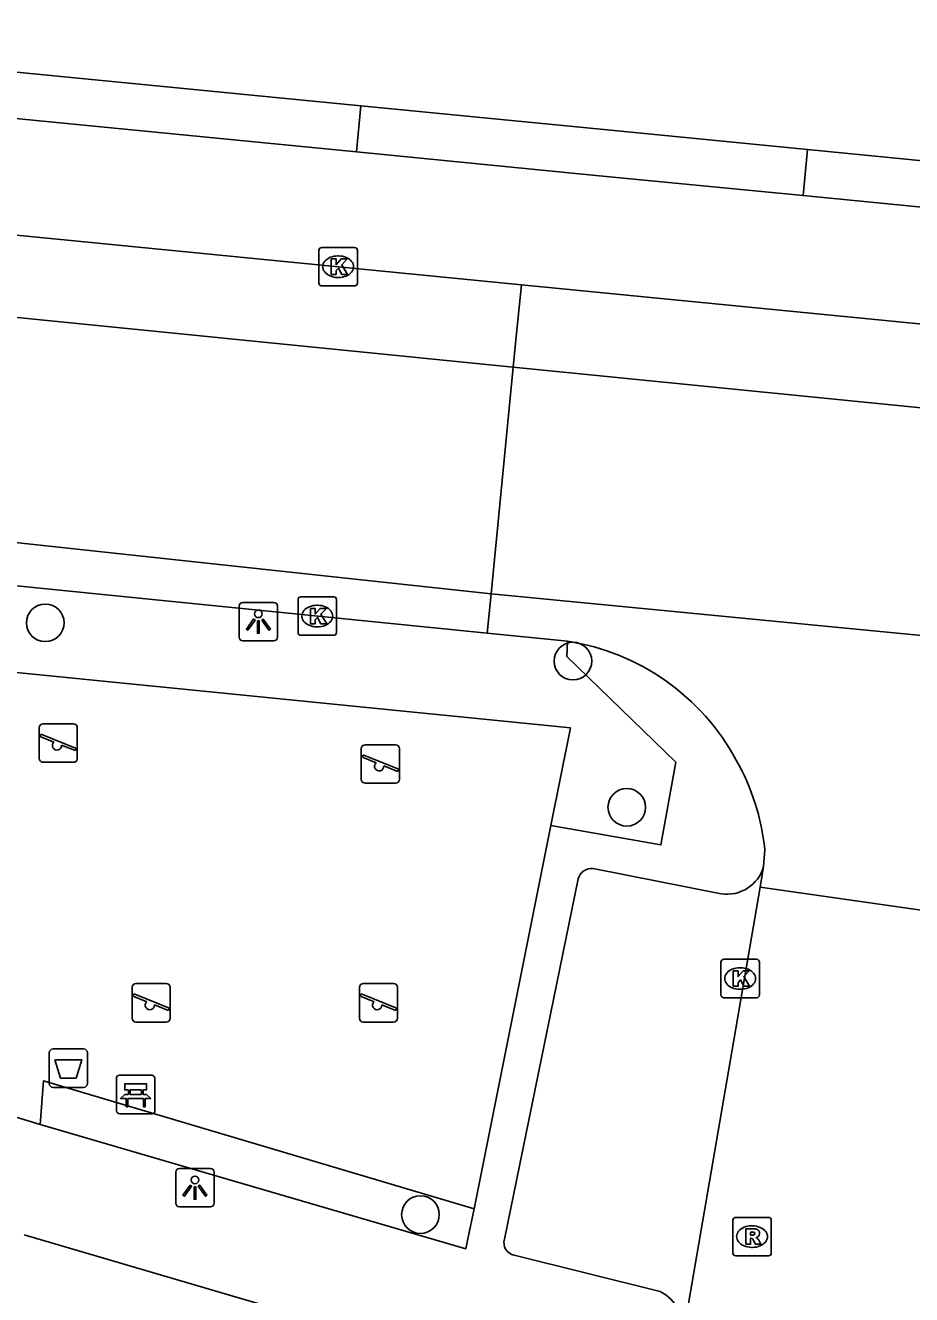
# Model space of a CAD drawing. Extents: x 163010 to 163853, y 382793 to 383982.
# Drawn here: x 163311.79 to 163334.84, y 383851.38 to 383884.36 of the extents above; entities that cross this region are included whole.
import ezdxf

# ---------------------------------------------------------------- set-up
doc = ezdxf.new("R2010")
doc.units = 0
for name, color, linetype in [('IMGEO_Afvalbak', 7, 'Continuous'), ('IMGEO_Bank', 7, 'Continuous'), ('IMGEO_Boom', 7, 'Continuous'), ('IMGEO_Groenvoorziening', 7, 'Continuous'), ('IMGEO_Haag', 7, 'Continuous'), ('IMGEO_Kolk', 7, 'Continuous'), ('IMGEO_Lichtpunt', 7, 'Continuous'), ('IMGEO_Parkeervlak_open', 7, 'Continuous'), ('IMGEO_Rijbaan_lokaal_open', 7, 'Continuous'), ('IMGEO_Rioolput', 7, 'Continuous'), ('IMGEO_Speelvoorziening', 7, 'Continuous'), ('IMGEO_Voetpad_open', 7, 'Continuous')]:
    doc.layers.add(name, color=color, linetype=linetype)

msp = doc.modelspace()

# ---------------------------------------------------------------- linework, layer by layer
at = {"layer": 'IMGEO_Afvalbak'}
for p, q in [((163312.514, 383857.76), (163313.304, 383857.76)), ((163313.304, 383857.76), (163312.514, 383857.76)), ((163312.414, 383856.86), (163312.414, 383857.66)), ((163312.414, 383857.66), (163312.414, 383856.86)), ((163313.404, 383857.66), (163313.404, 383856.86)), ((163313.404, 383856.86), (163313.404, 383857.66)), ((163313.304, 383856.76), (163312.514, 383856.76)), ((163312.514, 383856.76), (163313.304, 383856.76))]:
    msp.add_line(p, q, dxfattribs=at)
msp.add_lwpolyline([(163312.557, 383857.474), (163313.261, 383857.474), (163313.112, 383857.004), (163312.706, 383857.004), (163312.557, 383857.474)], dxfattribs=at)
for centre, start, end in [((163312.514, 383857.66), 90, 180), ((163312.514, 383857.66), 90, 180), ((163313.304, 383857.66), 0, 90), ((163313.304, 383857.66), 360, 90), ((163312.514, 383856.86), 180, 270), ((163312.514, 383856.86), 180, 270), ((163313.304, 383856.86), 270, 0), ((163313.304, 383856.86), 270, 0)]:
    msp.add_arc(centre, 0.1, start, end, dxfattribs=at)
at = {"layer": 'IMGEO_Bank'}
for p, q in [((163314.235, 383857.076), (163315.076, 383857.076)), ((163315.076, 383857.076), (163314.235, 383857.076)), ((163314.16, 383856.151), (163314.16, 383856.992)), ((163314.16, 383856.992), (163314.16, 383856.151)), ((163315.16, 383857.001), (163315.16, 383856.16)), ((163315.16, 383856.16), (163315.16, 383857.001)), ((163314.857, 383856.474), (163314.464, 383856.474)), ((163314.469, 383856.582), (163314.469, 383856.688)), ((163314.513, 383856.688), (163314.513, 383856.582)), ((163314.801, 383856.694), (163314.519, 383856.694)), ((163314.519, 383856.576), (163314.801, 383856.576)), ((163314.807, 383856.582), (163314.807, 383856.688)), ((163314.851, 383856.688), (163314.851, 383856.582)), ((163315.085, 383856.076), (163314.244, 383856.076)), ((163314.244, 383856.076), (163315.085, 383856.076))]:
    msp.add_line(p, q, dxfattribs=at)
for points in [[(163314.463, 383856.694), (163314.377, 383856.694), (163314.377, 383856.855), (163314.94, 383856.855), (163314.94, 383856.694), (163314.857, 383856.694)], [(163314.407, 383856.474), (163314.265, 383856.474), (163314.377, 383856.576), (163314.463, 383856.576)], [(163314.457, 383856.467), (163314.457, 383856.26), (163314.414, 383856.26), (163314.414, 383856.467)], [(163314.857, 383856.576), (163314.94, 383856.576), (163315.052, 383856.474), (163314.913, 383856.474)], [(163314.907, 383856.467), (163314.907, 383856.26), (163314.863, 383856.26), (163314.863, 383856.467)]]:
    msp.add_lwpolyline(points, dxfattribs=at)
for centre, radius, start, end in [((163314.238, 383856.998), 0.0779, 92.4484, 184.2845), ((163314.238, 383856.998), 0.0779, 92.4484, 184.2845), ((163315.082, 383856.998), 0.0779, 2.4484, 94.2845), ((163315.082, 383856.998), 0.0779, 2.4484, 94.2845), ((163314.407, 383856.467), 0.00671, 2.8957, 87.1043), ((163314.464, 383856.467), 0.00671, 92.8957, 177.1043), ((163314.462, 383856.687), 0.00671, 2.8957, 87.1043), ((163314.462, 383856.583), 0.00671, 272.8957, 357.1043), ((163314.519, 383856.687), 0.00671, 92.8957, 177.1043), ((163314.519, 383856.583), 0.00671, 182.8957, 267.1043), ((163314.801, 383856.687), 0.00671, 2.8957, 87.1043), ((163314.801, 383856.583), 0.00671, 272.8957, 357.1043), ((163314.858, 383856.687), 0.00671, 92.8957, 177.1043), ((163314.858, 383856.583), 0.00671, 182.8957, 267.1043), ((163314.856, 383856.467), 0.00671, 2.8957, 87.1043), ((163314.913, 383856.467), 0.00671, 92.8957, 177.1043), ((163314.238, 383856.154), 0.0779, 182.4484, 274.2845), ((163314.238, 383856.154), 0.0779, 182.4484, 274.2845), ((163315.082, 383856.154), 0.0779, 272.4484, 4.2845), ((163315.082, 383856.154), 0.0779, 272.4484, 4.2845)]:
    msp.add_arc(centre, radius, start, end, dxfattribs=at)
at = {"layer": 'IMGEO_Boom'}
for centre in [(163312.309, 383868.834), (163326.03, 383867.84), (163327.43, 383864.04), (163322.064, 383853.456)]:
    msp.add_circle(centre, 0.489, dxfattribs=at)
at = {"layer": 'IMGEO_Groenvoorziening'}
for points in [[(163308.191, 383883.475), (163320.518, 383882.272)], [(163332.13, 383881.135), (163342.97, 383880.072)]]:
    msp.add_lwpolyline(points, dxfattribs=at)
at = {"layer": 'IMGEO_Haag'}
for points in [[(163311.388, 383867.562), (163325.964, 383866.104), (163325.456, 383863.566)], [(163323.462, 383853.606), (163312.259, 383856.931), (163312.18, 383855.801)]]:
    msp.add_lwpolyline(points, dxfattribs=at)
at = {"layer": 'IMGEO_Kolk'}
for p, q in [((163319.425, 383877.664), (163319.425, 383878.516)), ((163319.5, 383878.59), (163320.352, 383878.59)), ((163320.426, 383878.516), (163320.426, 383877.664)), ((163319.913, 383878.37), (163319.938, 383878.37)), ((163319.936, 383877.81), (163319.911, 383877.81)), ((163320.352, 383877.59), (163319.5, 383877.59)), ((163318.881, 383868.585), (163318.881, 383869.437)), ((163318.956, 383869.511), (163319.808, 383869.511)), ((163319.369, 383869.291), (163319.394, 383869.291)), ((163319.882, 383869.437), (163319.882, 383868.585)), ((163319.392, 383868.731), (163319.367, 383868.731)), ((163319.808, 383868.511), (163318.956, 383868.511)), ((163329.878, 383859.164), (163329.878, 383860.016)), ((163329.953, 383860.09), (163330.805, 383860.09)), ((163330.879, 383860.016), (163330.879, 383859.164)), ((163330.366, 383859.87), (163330.391, 383859.87)), ((163330.805, 383859.09), (163329.953, 383859.09)), ((163330.389, 383859.31), (163330.364, 383859.31))]:
    msp.add_line(p, q, dxfattribs=at)
for points in [[(163319.425, 383877.664), (163319.425, 383878.516)], [(163319.5, 383878.59), (163320.352, 383878.59)], [(163320.426, 383878.516), (163320.426, 383877.664)], [(163319.746, 383878.29), (163319.869, 383878.29), (163319.869, 383878.139), (163319.999, 383878.29), (163320.163, 383878.29), (163320.017, 383878.139), (163320.17, 383877.89), (163320.018, 383877.89), (163319.933, 383878.054), (163319.869, 383877.987), (163319.869, 383877.89), (163319.746, 383877.89), (163319.746, 383878.29)], [(163320.352, 383877.59), (163319.5, 383877.59)], [(163318.881, 383868.585), (163318.881, 383869.437)], [(163318.956, 383869.511), (163319.808, 383869.511)], [(163319.882, 383869.437), (163319.882, 383868.585)], [(163319.202, 383869.211), (163319.325, 383869.211), (163319.325, 383869.06), (163319.455, 383869.211), (163319.619, 383869.211), (163319.473, 383869.06), (163319.626, 383868.811), (163319.474, 383868.811), (163319.389, 383868.975), (163319.325, 383868.908), (163319.325, 383868.811), (163319.202, 383868.811), (163319.202, 383869.211)], [(163319.808, 383868.511), (163318.956, 383868.511)], [(163329.878, 383859.164), (163329.878, 383860.016)], [(163329.953, 383860.09), (163330.805, 383860.09)], [(163330.879, 383860.016), (163330.879, 383859.164)], [(163330.199, 383859.79), (163330.322, 383859.79), (163330.322, 383859.639), (163330.452, 383859.79), (163330.616, 383859.79), (163330.47, 383859.639), (163330.623, 383859.39), (163330.471, 383859.39), (163330.386, 383859.554), (163330.322, 383859.487), (163330.322, 383859.39), (163330.199, 383859.39), (163330.199, 383859.79)], [(163330.805, 383859.09), (163329.953, 383859.09)]]:
    msp.add_lwpolyline(points, dxfattribs=at)
for centre, start, end in [((163319.502, 383878.514), 91.552, 178.448), ((163319.502, 383878.514), 91.552, 178.448), ((163320.35, 383878.514), 1.552, 88.448), ((163320.35, 383878.514), 1.552, 88.448), ((163319.502, 383877.666), 181.552, 268.448), ((163319.502, 383877.666), 181.552, 268.448), ((163320.35, 383877.666), 271.552, 358.448), ((163320.35, 383877.666), 271.552, 358.448), ((163318.958, 383869.435), 91.552, 178.448), ((163318.958, 383869.435), 91.552, 178.448), ((163319.806, 383869.435), 1.552, 88.448), ((163319.806, 383869.435), 1.552, 88.448), ((163318.958, 383868.587), 181.552, 268.448), ((163318.958, 383868.587), 181.552, 268.448), ((163319.806, 383868.587), 271.552, 358.448), ((163319.806, 383868.587), 271.552, 358.448), ((163329.955, 383860.014), 91.552, 178.448), ((163329.955, 383860.014), 91.552, 178.448), ((163330.803, 383860.014), 1.552, 88.448), ((163330.803, 383860.014), 1.552, 88.448), ((163329.955, 383859.166), 181.552, 268.448), ((163329.955, 383859.166), 181.552, 268.448), ((163330.803, 383859.166), 271.552, 358.448), ((163330.803, 383859.166), 271.552, 358.448)]:
    msp.add_arc(centre, 0.0765, start, end, dxfattribs=at)
for centre, major_axis, ratio, start_param, end_param in [((163319.912, 383878.09), (-0.387, 0.002), 0.722429, 4.712389, 7.853982), ((163319.937, 383878.09), (-0.39, 0.002), 0.717154, 1.570796, 4.712389), ((163319.368, 383869.011), (-0.387, 0.002), 0.722429, 4.712389, 7.853982), ((163319.393, 383869.011), (-0.39, 0.002), 0.717154, 1.570796, 4.712389), ((163330.365, 383859.59), (-0.387, 0.002), 0.722429, 4.712389, 7.853982), ((163330.39, 383859.59), (-0.39, 0.002), 0.717154, 1.570796, 4.712389)]:
    msp.add_ellipse(centre, major_axis=major_axis, ratio=ratio, start_param=start_param, end_param=end_param, dxfattribs=at)
at = {"layer": 'IMGEO_Lichtpunt'}
for p, q in [((163317.35, 383869.27), (163317.35, 383868.463)), ((163317.35, 383869.27), (163317.35, 383868.463)), ((163318.252, 383869.365), (163317.444, 383869.365)), ((163318.252, 383869.365), (163317.444, 383869.365)), ((163318.346, 383868.463), (163318.346, 383869.27)), ((163318.346, 383868.463), (163318.346, 383869.27)), ((163317.444, 383868.369), (163318.252, 383868.369)), ((163317.444, 383868.369), (163318.252, 383868.369)), ((163315.702, 383854.56), (163315.702, 383853.753)), ((163315.702, 383854.56), (163315.702, 383853.753)), ((163316.604, 383854.655), (163315.796, 383854.655)), ((163316.604, 383854.655), (163315.796, 383854.655)), ((163316.698, 383853.753), (163316.698, 383854.56)), ((163316.698, 383853.753), (163316.698, 383854.56)), ((163315.796, 383853.659), (163316.604, 383853.659)), ((163315.796, 383853.659), (163316.604, 383853.659))]:
    msp.add_line(p, q, dxfattribs=at)
for points in [[(163317.724, 383868.934), (163317.763, 383868.906), (163317.575, 383868.644), (163317.537, 383868.671), (163317.724, 383868.934)], [(163317.936, 383868.906), (163317.974, 383868.933), (163318.161, 383868.671), (163318.122, 383868.643), (163317.936, 383868.906)], [(163317.826, 383868.886), (163317.873, 383868.886), (163317.873, 383868.564), (163317.826, 383868.564), (163317.826, 383868.886)], [(163316.076, 383854.224), (163316.115, 383854.196), (163315.927, 383853.934), (163315.889, 383853.961), (163316.076, 383854.224)], [(163316.178, 383854.176), (163316.225, 383854.176), (163316.225, 383853.854), (163316.178, 383853.854), (163316.178, 383854.176)], [(163316.288, 383854.196), (163316.326, 383854.223), (163316.513, 383853.961), (163316.474, 383853.933), (163316.288, 383854.196)]]:
    msp.add_lwpolyline(points, dxfattribs=at)
for centre in [(163317.849, 383869.068), (163316.201, 383854.358)]:
    msp.add_circle(centre, 0.0994, dxfattribs=at)
for centre, start, end in [((163317.444, 383869.27), 90, 180), ((163317.444, 383869.27), 90, 180), ((163318.252, 383869.27), 0, 90), ((163318.252, 383869.27), 0, 90), ((163317.444, 383868.463), 180, 270), ((163317.444, 383868.463), 180, 270), ((163318.252, 383868.463), 270, 0), ((163318.252, 383868.463), 270, 360), ((163315.796, 383854.56), 90, 180), ((163315.796, 383854.56), 90, 180), ((163316.604, 383854.56), 0, 90), ((163316.604, 383854.56), 0, 90), ((163315.796, 383853.753), 180, 270), ((163315.796, 383853.753), 180, 270), ((163316.604, 383853.753), 270, 0), ((163316.604, 383853.753), 270, 360)]:
    msp.add_arc(centre, 0.0946, start, end, dxfattribs=at)
at = {"layer": 'IMGEO_Parkeervlak_open'}
msp.add_lwpolyline([(163324.479, 383875.479), (163324.54, 383876.104), (163324.689, 383877.622)], dxfattribs=at)
at = {"layer": 'IMGEO_Rijbaan_lokaal_open'}
for points in [[(163247.841, 383883.216), (163251.677, 383882.53), (163268.093, 383880.789), (163309.407, 383876.983), (163324.479, 383875.479)], [(163323.903, 383869.588), (163302.439, 383871.898), (163277.325, 383874.399), (163246.474, 383877.797)], [(163324.479, 383875.479), (163323.903, 383869.588)], [(163324.479, 383875.479), (163345.604, 383873.373)], [(163300.104, 383870.945), (163323.803, 383868.565)], [(163323.903, 383869.588), (163323.803, 383868.565)], [(163345.033, 383867.547), (163323.903, 383869.588)], [(163323.803, 383868.565), (163325.89, 383868.356)], [(163331.021, 383862.946), (163330.987, 383862.5)], [(163330.987, 383862.5), (163330.898, 383861.966)], [(163328.897, 383850.341), (163330.898, 383861.966)], [(163330.898, 383861.966), (163337.089, 383861.081)]]:
    msp.add_lwpolyline(points, dxfattribs=at)
for centre, radius, start, end in [((163324.963, 383862.381), 6.047, 28.4878, 81.1765), ((163325.006, 383862.295), 6.05, 6.1761, 29.3993)]:
    msp.add_arc(centre, radius, start, end, dxfattribs=at)
at = {"layer": 'IMGEO_Rioolput'}
for p, q in [((163330.186, 383852.457), (163330.186, 383853.309)), ((163330.261, 383853.383), (163331.113, 383853.383)), ((163330.674, 383853.163), (163330.699, 383853.163)), ((163331.187, 383853.309), (163331.187, 383852.457)), ((163330.697, 383852.603), (163330.672, 383852.603)), ((163331.113, 383852.383), (163330.261, 383852.383))]:
    msp.add_line(p, q, dxfattribs=at)
for points in [[(163330.186, 383852.457), (163330.186, 383853.309)], [(163330.261, 383853.383), (163331.113, 383853.383)], [(163330.775, 383853.081), (163330.523, 383853.083), (163330.523, 383852.683)], [(163331.187, 383853.309), (163331.187, 383852.457)], [(163330.523, 383852.683), (163330.647, 383852.683), (163330.647, 383852.845), (163330.658, 383852.845)], [(163330.701, 383853.002), (163330.647, 383853.002), (163330.647, 383852.921)], [(163330.647, 383852.921), (163330.699, 383852.921)], [(163330.705, 383852.816), (163330.776, 383852.683), (163330.916, 383852.683), (163330.851, 383852.809)], [(163331.113, 383852.383), (163330.261, 383852.383)]]:
    msp.add_lwpolyline(points, dxfattribs=at)
for centre, radius, start, end in [((163330.263, 383853.307), 0.0765, 91.552, 178.448), ((163330.263, 383853.307), 0.0765, 91.552, 178.448), ((163330.774, 383852.971), 0.109, 350.3612, 89.416), ((163331.111, 383853.307), 0.0765, 1.552, 88.448), ((163331.111, 383853.307), 0.0765, 1.552, 88.448), ((163330.657, 383852.792), 0.0533, 26.0293, 88.6989), ((163330.683, 383853.11), 0.19, 274.7715, 282.9687), ((163330.707, 383852.906), 0.0964, 77.0061, 93.1865), ((163330.721, 383852.963), 0.0378, 276.6634, 79.6772), ((163330.772, 383852.971), 0.112, 277.5842, 350.9817), ((163330.756, 383852.756), 0.108, 29.5134, 73.7905), ((163330.263, 383852.459), 0.0765, 181.552, 268.448), ((163330.263, 383852.459), 0.0765, 181.552, 268.448), ((163331.111, 383852.459), 0.0765, 271.552, 358.448), ((163331.111, 383852.459), 0.0765, 271.552, 358.448)]:
    msp.add_arc(centre, radius, start, end, dxfattribs=at)
for centre, major_axis, ratio, start_param, end_param in [((163330.673, 383852.883), (-0.387, 0.002), 0.722429, 4.712389, 7.853982), ((163330.698, 383852.883), (-0.39, 0.002), 0.717154, 1.570796, 4.712389)]:
    msp.add_ellipse(centre, major_axis=major_axis, ratio=ratio, start_param=start_param, end_param=end_param, dxfattribs=at)
at = {"layer": 'IMGEO_Speelvoorziening'}
for p, q in [((163312.152, 383865.309), (163312.152, 383866.109)), ((163312.152, 383866.109), (163312.152, 383865.309)), ((163312.221, 383865.934), (163313.097, 383865.581)), ((163312.252, 383866.209), (163313.042, 383866.209)), ((163313.042, 383866.209), (163312.252, 383866.209)), ((163313.142, 383866.109), (163313.142, 383865.309)), ((163313.142, 383865.309), (163313.142, 383866.109)), ((163312.535, 383865.737), (163312.196, 383865.874)), ((163313.073, 383865.521), (163312.733, 383865.658)), ((163320.627, 383865.667), (163321.417, 383865.667)), ((163321.417, 383865.667), (163320.627, 383865.667)), ((163320.527, 383864.767), (163320.527, 383865.567)), ((163320.527, 383865.567), (163320.527, 383864.767)), ((163320.91, 383865.195), (163320.571, 383865.332)), ((163320.596, 383865.392), (163321.472, 383865.039)), ((163321.517, 383865.567), (163321.517, 383864.767)), ((163321.517, 383864.767), (163321.517, 383865.567)), ((163313.042, 383865.209), (163312.252, 383865.209)), ((163312.252, 383865.209), (163313.042, 383865.209)), ((163321.448, 383864.979), (163321.108, 383865.116)), ((163321.417, 383864.667), (163320.627, 383864.667)), ((163320.627, 383864.667), (163321.417, 383864.667)), ((163314.566, 383858.56), (163314.566, 383859.36)), ((163314.566, 383859.36), (163314.566, 383858.56)), ((163314.666, 383859.46), (163315.456, 383859.46)), ((163315.456, 383859.46), (163314.666, 383859.46)), ((163315.556, 383859.36), (163315.556, 383858.56)), ((163315.556, 383858.56), (163315.556, 383859.36)), ((163320.477, 383858.56), (163320.477, 383859.36)), ((163320.477, 383859.36), (163320.477, 383858.56)), ((163320.577, 383859.46), (163321.367, 383859.46)), ((163321.367, 383859.46), (163320.577, 383859.46)), ((163321.467, 383859.36), (163321.467, 383858.56)), ((163321.467, 383858.56), (163321.467, 383859.36)), ((163314.949, 383858.988), (163314.61, 383859.125)), ((163314.635, 383859.185), (163315.511, 383858.832)), ((163320.86, 383858.988), (163320.521, 383859.125)), ((163320.546, 383859.185), (163321.422, 383858.832)), ((163315.487, 383858.772), (163315.147, 383858.909)), ((163321.398, 383858.772), (163321.058, 383858.909)), ((163315.456, 383858.46), (163314.666, 383858.46)), ((163314.666, 383858.46), (163315.456, 383858.46)), ((163321.367, 383858.46), (163320.577, 383858.46)), ((163320.577, 383858.46), (163321.367, 383858.46))]:
    msp.add_line(p, q, dxfattribs=at)
for centre, radius, start, end in [((163312.252, 383866.109), 0.1, 90, 180), ((163312.252, 383866.109), 0.1, 90, 180), ((163312.209, 383865.904), 0.0327, 68.078, 248.078), ((163313.042, 383866.109), 0.1, 0, 90), ((163313.042, 383866.109), 0.1, 360, 90), ((163312.614, 383865.647), 0.12, 130.9928, 5.1632), ((163320.627, 383865.567), 0.1, 90, 180), ((163320.627, 383865.567), 0.1, 90, 180), ((163321.417, 383865.567), 0.1, 0, 90), ((163321.417, 383865.567), 0.1, 360, 90), ((163312.252, 383865.309), 0.1, 180, 270), ((163312.252, 383865.309), 0.1, 180, 270), ((163313.042, 383865.309), 0.1, 270, 0), ((163313.042, 383865.309), 0.1, 270, 0), ((163313.085, 383865.551), 0.0327, 248.078, 68.078), ((163320.584, 383865.362), 0.0327, 68.078, 248.078), ((163320.989, 383865.105), 0.12, 130.9928, 5.1632), ((163321.46, 383865.009), 0.0327, 248.078, 68.078), ((163320.627, 383864.767), 0.1, 180, 270), ((163320.627, 383864.767), 0.1, 180, 270), ((163321.417, 383864.767), 0.1, 270, 0), ((163321.417, 383864.767), 0.1, 270, 0), ((163314.666, 383859.36), 0.1, 90, 180), ((163314.666, 383859.36), 0.1, 90, 180), ((163315.456, 383859.36), 0.1, 0, 90), ((163315.456, 383859.36), 0.1, 360, 90), ((163320.577, 383859.36), 0.1, 90, 180), ((163320.577, 383859.36), 0.1, 90, 180), ((163321.367, 383859.36), 0.1, 0, 90), ((163321.367, 383859.36), 0.1, 360, 90), ((163314.623, 383859.155), 0.0327, 68.078, 248.078), ((163320.534, 383859.155), 0.0327, 68.078, 248.078), ((163315.028, 383858.898), 0.12, 130.9928, 5.1632), ((163315.499, 383858.802), 0.0327, 248.078, 68.078), ((163320.939, 383858.898), 0.12, 130.9928, 5.1632), ((163321.41, 383858.802), 0.0327, 248.078, 68.078), ((163314.666, 383858.56), 0.1, 180, 270), ((163314.666, 383858.56), 0.1, 180, 270), ((163315.456, 383858.56), 0.1, 270, 0), ((163315.456, 383858.56), 0.1, 270, 0), ((163320.577, 383858.56), 0.1, 180, 270), ((163320.577, 383858.56), 0.1, 180, 270), ((163321.367, 383858.56), 0.1, 270, 0), ((163321.367, 383858.56), 0.1, 270, 0)]:
    msp.add_arc(centre, radius, start, end, dxfattribs=at)
at = {"layer": 'IMGEO_Voetpad_open'}
for points in [[(163324.689, 383877.622), (163308.204, 383879.238), (163304.538, 383879.597), (163286.577, 383881.358), (163282.685, 383881.739), (163280.909, 383881.91), (163276.672, 383882.319), (163255.494, 383884.361)], [(163320.4, 383881.073), (163308.073, 383882.28)], [(163320.4, 383881.073), (163320.518, 383882.272)], [(163320.518, 383882.272), (163326.745, 383881.664), (163332.13, 383881.135)], [(163332.012, 383879.937), (163332.13, 383881.135)], [(163332.012, 383879.937), (163326.627, 383880.464), (163320.4, 383881.073)], [(163342.852, 383878.876), (163332.012, 383879.937)], [(163324.689, 383877.622), (163345.817, 383875.552)], [(163325.89, 383868.356), (163325.872, 383867.963), (163328.707, 383865.213), (163328.316, 383863.063), (163325.456, 383863.566)], [(163325.456, 383863.566), (163323.462, 383853.606)], [(163329.887, 383861.791), (163326.553, 383862.453)], [(163326.168, 383862.177), (163324.246, 383852.813)], [(163312.18, 383855.801), (163309.872, 383856.5)], [(163323.462, 383853.606), (163323.297, 383852.822), (163323.243, 383852.566), (163312.18, 383855.801)], [(163323.859, 383849.376), (163311.763, 383852.932)], [(163324.503, 383852.4), (163328.295, 383851.46)]]:
    msp.add_lwpolyline(points, dxfattribs=at)
for centre, radius, start, end in [((163326.521, 383862.091), 0.364, 84.9957, 166.2765), ((163330.033, 383862.772), 0.992, 261.5251, 344.0822), ((163324.565, 383852.725), 0.331, 164.5231, 259.263), ((163327.794, 383850.469), 1.11, 353.3701, 63.1887)]:
    msp.add_arc(centre, radius, start, end, dxfattribs=at)

doc.saveas('drawing.dxf')
